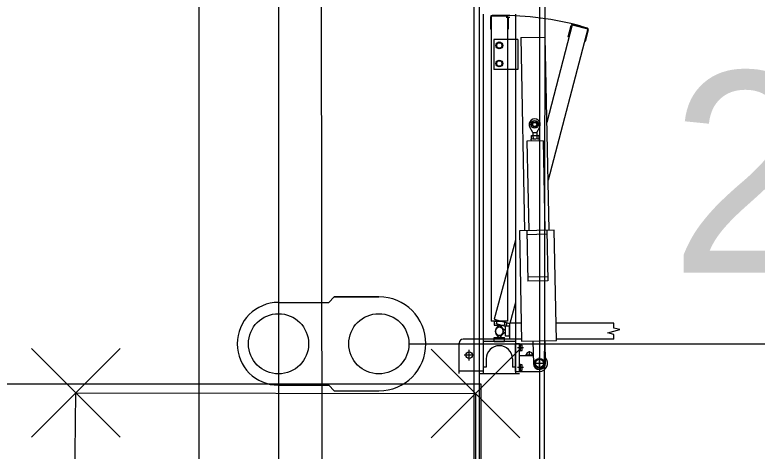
# Model space of a CAD drawing. Extents: x -264205 to -263659, y -1242401 to -1242060.
# Drawn here: x -263796.2 to -263794.35, y -1242188.749 to -1242187.663 of the extents above; entities that cross this region are included whole.
import ezdxf

# ---------------------------------------------------------------- set-up
doc = ezdxf.new("R2010")
doc.units = 0
for name, color, linetype in [('BOD_CISLO', 7, 'Continuous'), ('BOD_SYMBOL', 7, 'Continuous'), ('KFA_SO_10-1_BETONOVE_STLPY', 7, 'Continuous'), ('KFA_SO_10-1_PLACHTY', 7, 'Continuous'), ('KFA_SO_10-1_STRECHY', 7, 'Continuous'), ('KFA_SO_10-1_TRIBUNA_C_OBVOD', 7, 'Continuous'), ('OBRUBNIKY_KOMUNIKACIE_PROJEKT', 7, 'Continuous'), ('OSI_STAVBY_KFA', 7, 'Continuous'), ('SITUACIA_DSP_2D', 7, 'Continuous')]:
    doc.layers.add(name, color=color, linetype=linetype)

msp = doc.modelspace()

# ---------------------------------------------------------------- linework, layer by layer
at = {"layer": 'BOD_SYMBOL'}
for p, q in [((-263796.1585, -1242188.7145), (-263795.9375, -1242188.4935)), ((-263795.9375, -1242188.7145), (-263796.1585, -1242188.4935)), ((-263795.1625, -1242188.7165), (-263794.9415, -1242188.4955)), ((-263794.9415, -1242188.7165), (-263795.1625, -1242188.4955))]:
    msp.add_line(p, q, dxfattribs=at)
at = {"layer": 'KFA_SO_10-1_BETONOVE_STLPY'}
msp.add_lwpolyline([(-263795.052, -1242188.606), (-263795.053, -1242189.207), (-263796.054, -1242189.202), (-263796.048, -1242188.604)], close=True, dxfattribs=at)
at = {"layer": 'KFA_SO_10-1_PLACHTY'}
msp.add_line((-263794.893, -1242195.596), (-263794.843, -1242168.189), dxfattribs=at)
msp.add_lwpolyline([(-263795.396, -1242226.823), (-263795.427, -1242195.892), (-263795.456, -1242167.905), (-263795.427, -1242160.909), (-263795.402, -1242132.887), (-263795.428, -1242101.98)], dxfattribs=at)
at = {"layer": 'KFA_SO_10-1_STRECHY'}
msp.add_line((-263795.734, -1242227.196), (-263795.754, -1242101.588), dxfattribs=at)
at = {"layer": 'KFA_SO_10-1_TRIBUNA_C_OBVOD'}
msp.add_lwpolyline([(-263795.284, -1242101.267), (-263795.051, -1242101.819), (-263795.059, -1242226.991), (-263795.286, -1242227.548)], dxfattribs=at)
at = {"layer": 'OBRUBNIKY_KOMUNIKACIE_PROJEKT'}
msp.add_line((-263794.8928, -1242101.3822), (-263794.8928, -1242227.3822), dxfattribs=at)
at = {"layer": 'OSI_STAVBY_KFA'}
msp.add_line((-263795.5428, -1242083.2372), (-263795.5428, -1242246.7072), dxfattribs=at)
at = {"layer": 'SITUACIA_DSP_2D'}
for p, q in [((-263794.8928, -1242101.3822), (-263794.8928, -1242227.3822)), ((-263795.0428, -1242101.7691), (-263795.0428, -1242226.9954)), ((-263795.0327, -1242187.662), (-263795.0327, -1242188.5565)), ((-263795.0147, -1242187.669), (-263795.0147, -1242187.699)), ((-263795.0127, -1242187.667), (-263795.0127, -1242188.4255)), ((-263794.9727, -1242187.667), (-263795.0127, -1242187.667)), ((-263794.9747, -1242187.665), (-263795.0107, -1242187.665)), ((-263794.9757, -1242187.6688), (-263794.9667, -1242187.6688)), ((-263794.9727, -1242187.667), (-263794.9727, -1242188.4255)), ((-263794.9707, -1242187.669), (-263794.9707, -1242187.699)), ((-263794.9527, -1242187.662), (-263794.9527, -1242188.5565)), ((-263794.9698, -1242187.6841), (-263794.9727, -1242187.6841)), ((-263794.8111, -1242187.6881), (-263794.8742, -1242187.9312)), ((-263794.8213, -1242187.7185), (-263794.8136, -1242187.6896)), ((-263794.8111, -1242187.6881), (-263794.7725, -1242187.6985)), ((-263794.8087, -1242187.6867), (-263794.7739, -1242187.696)), ((-263795.0127, -1242187.699), (-263795.0147, -1242187.699)), ((-263794.9707, -1242187.699), (-263794.9727, -1242187.699)), ((-263794.7725, -1242187.6985), (-263794.8713, -1242188.0751)), ((-263794.771, -1242187.7009), (-263794.7788, -1242187.7299)), ((-263795.0067, -1242187.7245), (-263795.0067, -1242187.7995)), ((-263794.9527, -1242187.7245), (-263795.0067, -1242187.7245)), ((-263794.9927, -1242187.7317), (-263794.9995, -1242187.7356)), ((-263794.9859, -1242187.7356), (-263794.9927, -1242187.7317)), ((-263794.9467, -1242187.7245), (-263794.9527, -1242187.7245)), ((-263794.9467, -1242187.7245), (-263794.9467, -1242187.7995)), ((-263794.9394, -1242187.7198), (-263794.8784, -1242187.7186)), ((-263794.9394, -1242187.7198), (-263794.9298, -1242188.2007)), ((-263794.8688, -1242188.1995), (-263794.8784, -1242187.7186)), ((-263794.8194, -1242187.719), (-263794.8213, -1242187.7185)), ((-263794.7788, -1242187.7299), (-263794.7807, -1242187.7294)), ((-263794.9995, -1242187.7356), (-263794.9995, -1242187.7435)), ((-263794.9995, -1242187.7435), (-263794.9927, -1242187.7474)), ((-263794.9927, -1242187.7474), (-263794.9859, -1242187.7435)), ((-263794.9859, -1242187.7435), (-263794.9859, -1242187.7356)), ((-263794.9927, -1242187.7767), (-263794.9995, -1242187.7806)), ((-263794.9995, -1242187.7806), (-263794.9995, -1242187.7885)), ((-263794.9995, -1242187.7885), (-263794.9927, -1242187.7924)), ((-263794.9859, -1242187.7806), (-263794.9927, -1242187.7767)), ((-263794.9927, -1242187.7924), (-263794.9859, -1242187.7885)), ((-263794.9859, -1242187.7885), (-263794.9859, -1242187.7806)), ((-263794.9527, -1242187.7995), (-263795.0067, -1242187.7995)), ((-263794.9467, -1242187.7995), (-263794.9527, -1242187.7995)), ((-263794.9092, -1242187.9562), (-263794.9167, -1242187.9431)), ((-263794.8992, -1242187.956), (-263794.8922, -1242187.9426)), ((-263794.8939, -1242187.9721), (-263794.9139, -1242187.9725)), ((-263794.9139, -1242187.9725), (-263794.9138, -1242187.9775)), ((-263794.9125, -1242187.9645), (-263794.9138, -1242187.9653)), ((-263794.9138, -1242187.9653), (-263794.9137, -1242187.9717)), ((-263794.9124, -1242187.9725), (-263794.9137, -1242187.9717)), ((-263794.8955, -1242187.9641), (-263794.9125, -1242187.9645)), ((-263794.8954, -1242187.9721), (-263794.9124, -1242187.9725)), ((-263794.9092, -1242187.9562), (-263794.8992, -1242187.956)), ((-263794.9092, -1242187.9562), (-263794.909, -1242187.9644)), ((-263794.9089, -1242187.9652), (-263794.9088, -1242187.9716)), ((-263794.8992, -1242187.956), (-263794.899, -1242187.9642)), ((-263794.8991, -1242187.965), (-263794.899, -1242187.9714)), ((-263794.8955, -1242187.9641), (-263794.8942, -1242187.9649)), ((-263794.8954, -1242187.9721), (-263794.8941, -1242187.9713)), ((-263794.8942, -1242187.9649), (-263794.8941, -1242187.9713)), ((-263794.8939, -1242187.9721), (-263794.8938, -1242187.9771)), ((-263794.8838, -1242187.9769), (-263794.9238, -1242187.9777)), ((-263794.9238, -1242187.9777), (-263794.9193, -1242188.2005)), ((-263794.8838, -1242187.9769), (-263794.8793, -1242188.1997)), ((-263794.8558, -1242188.1992), (-263794.9428, -1242188.201)), ((-263794.9428, -1242188.201), (-263794.9373, -1242188.4759)), ((-263794.9243, -1242188.2006), (-263794.9218, -1242188.3266)), ((-263794.8741, -1242188.2096), (-263794.9241, -1242188.2106)), ((-263794.8743, -1242188.1996), (-263794.8718, -1242188.3256)), ((-263794.8504, -1242188.4742), (-263794.8558, -1242188.1992)), ((-263794.9527, -1242188.2245), (-263795.0055, -1242188.4212)), ((-263794.872, -1242188.3156), (-263794.922, -1242188.3166)), ((-263794.8718, -1242188.3256), (-263794.9218, -1242188.3266)), ((-263795.5428, -1242188.3792), (-263795.4178, -1242188.3792)), ((-263795.4178, -1242188.3792), (-263795.4038, -1242188.3652)), ((-263795.2928, -1242188.3652), (-263795.4038, -1242188.3652)), ((-263795.4038, -1242188.3652), (-263795.2928, -1242188.3652)), ((-263794.9527, -1242188.379), (-263794.9668, -1242188.4316)), ((-263794.9727, -1242188.4255), (-263795.0127, -1242188.4255)), ((-263795.0055, -1242188.4212), (-263794.9668, -1242188.4316)), ((-263795.0052, -1242188.4255), (-263795.0052, -1242188.4355)), ((-263795.0052, -1242188.4255), (-263794.9802, -1242188.4255)), ((-263795.0052, -1242188.4355), (-263794.9802, -1242188.4355)), ((-263794.9982, -1242188.4232), (-263795.0008, -1242188.4328)), ((-263794.9767, -1242188.4393), (-263795.0008, -1242188.4328)), ((-263795.0008, -1242188.4451), (-263794.9937, -1242188.4355)), ((-263794.9897, -1242188.4358), (-263794.999, -1242188.4432)), ((-263794.9937, -1242188.4355), (-263794.9917, -1242188.4355)), ((-263794.9917, -1242188.4355), (-263794.9847, -1242188.4451)), ((-263794.9878, -1242188.4363), (-263794.9897, -1242188.4358)), ((-263794.9834, -1242188.4474), (-263794.9878, -1242188.4363)), ((-263794.9802, -1242188.4255), (-263794.9802, -1242188.4355)), ((-263794.9741, -1242188.4296), (-263794.9767, -1242188.4393)), ((-263794.9672, -1242188.431), (-263794.9672, -1242188.471)), ((-263794.9382, -1242188.431), (-263794.9672, -1242188.431)), ((-263794.7071, -1242188.431), (-263794.8512, -1242188.431)), ((-263794.7071, -1242188.443), (-263794.7071, -1242188.431)), ((-263794.9772, -1242188.45), (-263794.9868, -1242188.443)), ((-263794.9868, -1242188.4591), (-263794.9772, -1242188.452)), ((-263794.9772, -1242188.4635), (-263794.9772, -1242188.4385)), ((-263794.9672, -1242188.4385), (-263794.9772, -1242188.4385)), ((-263794.9772, -1242188.452), (-263794.9772, -1242188.45)), ((-263794.9672, -1242188.4635), (-263794.9672, -1242188.4385)), ((-263794.7221, -1242188.4551), (-263794.6921, -1242188.447)), ((-263794.6921, -1242188.447), (-263794.7071, -1242188.443)), ((-263795.0327, -1242188.4705), (-263795.0827, -1242188.4705)), ((-263794.9527, -1242188.4705), (-263795.0327, -1242188.4705)), ((-263795.0052, -1242188.4665), (-263794.9802, -1242188.4665)), ((-263795.0052, -1242188.4765), (-263795.0052, -1242188.4665)), ((-263794.9937, -1242188.4665), (-263795.0008, -1242188.457)), ((-263794.9917, -1242188.4665), (-263794.9937, -1242188.4665)), ((-263794.9847, -1242188.457), (-263794.9917, -1242188.4665)), ((-263794.9802, -1242188.4765), (-263794.9802, -1242188.4665)), ((-263794.9672, -1242188.4635), (-263794.9772, -1242188.4635)), ((-263794.9374, -1242188.471), (-263794.9672, -1242188.471)), ((-263794.9375, -1242188.4705), (-263794.9527, -1242188.4705)), ((-263794.7071, -1242188.471), (-263794.8504, -1242188.471)), ((-263794.7071, -1242188.4591), (-263794.7221, -1242188.4551)), ((-263794.7071, -1242188.471), (-263794.7071, -1242188.4591)), ((-263795.2178, -1242188.4822), (-263790.378, -1242188.4822)), ((-263795.0927, -1242188.5565), (-263795.0927, -1242188.4805)), ((-263794.9527, -1242188.4765), (-263795.0327, -1242188.4765)), ((-263795.0052, -1242188.4765), (-263794.9802, -1242188.4765)), ((-263794.9527, -1242188.4815), (-263794.9427, -1242188.4815)), ((-263794.9527, -1242188.5515), (-263794.9527, -1242188.4815)), ((-263794.9427, -1242188.5515), (-263794.9427, -1242188.4815)), ((-263794.9427, -1242188.4836), (-263794.9427, -1242188.5004)), ((-263794.941, -1242188.4836), (-263794.9427, -1242188.4836)), ((-263794.941, -1242188.4836), (-263794.941, -1242188.5004)), ((-263794.941, -1242188.4852), (-263794.941, -1242188.4988)), ((-263794.9355, -1242188.4852), (-263794.941, -1242188.4852)), ((-263794.9373, -1242188.4759), (-263794.8504, -1242188.4742)), ((-263794.9355, -1242188.4988), (-263794.9355, -1242188.4852)), ((-263794.9089, -1242188.4753), (-263794.9077, -1242188.5313)), ((-263794.8777, -1242188.5307), (-263794.8789, -1242188.4747)), ((-263795.0677, -1242188.5235), (-263795.0677, -1242188.4975)), ((-263794.9329, -1242188.492), (-263794.9472, -1242188.492)), ((-263794.941, -1242188.5004), (-263794.9427, -1242188.5004)), ((-263794.941, -1242188.492), (-263794.9364, -1242188.492)), ((-263794.941, -1242188.4988), (-263794.9355, -1242188.4988)), ((-263794.9177, -1242188.511), (-263794.9177, -1242188.5009)), ((-263795.0547, -1242188.5105), (-263795.0807, -1242188.5105)), ((-263795.0252, -1242188.5195), (-263795.0252, -1242188.5405)), ((-263794.9602, -1242188.5195), (-263794.9602, -1242188.5405)), ((-263794.9427, -1242188.511), (-263794.9081, -1242188.511)), ((-263794.9082, -1242188.5105), (-263794.9273, -1242188.5105)), ((-263794.9045, -1242188.531), (-263794.8986, -1242188.5208)), ((-263794.8986, -1242188.5208), (-263794.8869, -1242188.5208)), ((-263794.8927, -1242188.5466), (-263794.8927, -1242188.5154)), ((-263794.8869, -1242188.5208), (-263794.881, -1242188.531)), ((-263795.0252, -1242188.5405), (-263795.0327, -1242188.5405)), ((-263794.9527, -1242188.5405), (-263794.9602, -1242188.5405)), ((-263794.9329, -1242188.541), (-263794.9472, -1242188.541)), ((-263794.9427, -1242188.5326), (-263794.9427, -1242188.5494)), ((-263794.941, -1242188.5326), (-263794.9427, -1242188.5326)), ((-263794.941, -1242188.5326), (-263794.941, -1242188.5494)), ((-263794.941, -1242188.5342), (-263794.941, -1242188.5478)), ((-263794.9355, -1242188.5342), (-263794.941, -1242188.5342)), ((-263794.941, -1242188.541), (-263794.9364, -1242188.541)), ((-263794.9355, -1242188.5478), (-263794.9355, -1242188.5342)), ((-263794.8771, -1242188.531), (-263794.9083, -1242188.531)), ((-263794.8986, -1242188.5412), (-263794.9045, -1242188.531)), ((-263794.8869, -1242188.5412), (-263794.8986, -1242188.5412)), ((-263794.881, -1242188.531), (-263794.8869, -1242188.5412)), ((-263795.0327, -1242188.5505), (-263795.0927, -1242188.5505)), ((-263795.0427, -1242188.5565), (-263794.9427, -1242188.5565)), ((-263794.9527, -1242188.5515), (-263794.9427, -1242188.5515)), ((-263794.941, -1242188.5494), (-263794.9427, -1242188.5494)), ((-263794.9427, -1242188.551), (-263794.8927, -1242188.551)), ((-263794.941, -1242188.5478), (-263794.9355, -1242188.5478)), ((-263795.0378, -1242188.5823), (-263796.5378, -1242188.5823)), ((-263795.0378, -1242189.1823), (-263795.0378, -1242188.5823)), ((-263795.5428, -1242188.5852), (-263795.4178, -1242188.5852)), ((-263795.4178, -1242188.5852), (-263795.4038, -1242188.5992)), ((-263795.4038, -1242188.5992), (-263795.2928, -1242188.5992))]:
    msp.add_line(p, q, dxfattribs=at)
for centre, radius in [((-263794.9927, -1242187.7395), 0.0084), ((-263794.9927, -1242187.7395), 0.0068), ((-263794.9927, -1242187.7845), 0.0084), ((-263794.9927, -1242187.7845), 0.0068), ((-263794.9046, -1242187.9362), 0.00952), ((-263794.9046, -1242187.9362), 0.00645), ((-263794.9046, -1242187.9362), 0.005), ((-263795.5428, -1242188.4822), 0.075), ((-263795.2928, -1242188.4822), 0.075), ((-263795.0677, -1242188.5105), 0.008), ((-263794.8927, -1242188.531), 0.0126), ((-263794.8927, -1242188.531), 0.0102)]:
    msp.add_circle(centre, radius, dxfattribs=at)
for centre, radius, start, end in [((-263795.0107, -1242187.669), 0.004, 90, 180), ((-263794.9927, -1242188.451), 0.7862, 75, 90), ((-263794.9747, -1242187.669), 0.004, 0, 90), ((-263794.8097, -1242187.6906), 0.004, 75, 165), ((-263794.7749, -1242187.6999), 0.004, 345, 75), ((-263794.9046, -1242187.9362), 0.014, 332.4029, 209.8771), ((-263794.9113, -1242187.9688), 0.00432, 56.5466, 125.7334), ((-263794.9113, -1242187.9681), 0.00432, 236.5466, 305.7334), ((-263794.9037, -1242187.9804), 0.0161, 73.4401, 108.8399), ((-263794.9042, -1242187.9562), 0.0161, 253.4401, 288.8399), ((-263794.8991, -1242187.965), 0.0001, 181.14, 250.3268), ((-263794.8966, -1242187.9685), 0.00432, 56.5466, 125.7334), ((-263794.899, -1242187.9714), 0.0001, 111.9532, 181.14), ((-263794.8966, -1242187.9678), 0.00432, 236.5466, 305.7334), ((-263795.5428, -1242188.4822), 0.103, 90, 270), ((-263795.2928, -1242188.4822), 0.117, 270, 90), ((-263794.9927, -1242188.451), 0.01, 323.6139, 216.3861), ((-263794.9927, -1242188.451), 0.01, 53.6139, 306.3861), ((-263794.9927, -1242188.451), 0.01, 128.6139, 21.3861), ((-263794.9927, -1242188.451), 0.01, 143.6139, 36.3861), ((-263795.0827, -1242188.4805), 0.01, 90, 180), ((-263794.9927, -1242188.5195), 0.0325, 0, 180), ((-263794.9423, -1242188.4886), 0.0068, 330, 30), ((-263794.9423, -1242188.4954), 0.0068, 330, 30), ((-263794.9177, -1242188.5105), 0.008, 356.4167, 183.5833), ((-263794.8927, -1242188.531), 0.02, 270, 42.5496), ((-263794.9423, -1242188.5376), 0.0068, 330, 30), ((-263794.9423, -1242188.5444), 0.0068, 330, 30), ((-263794.8927, -1242188.531), 0.015, 181.14, 1.14)]:
    msp.add_arc(centre, radius, start, end, dxfattribs=at)

# ---------------------------------------------------------------- texts
at = {"layer": 'BOD_CISLO'}
msp.add_text('262', height=0.5, dxfattribs=at).set_placement((-263794.5669, -1242188.3049))

doc.saveas('drawing.dxf')
